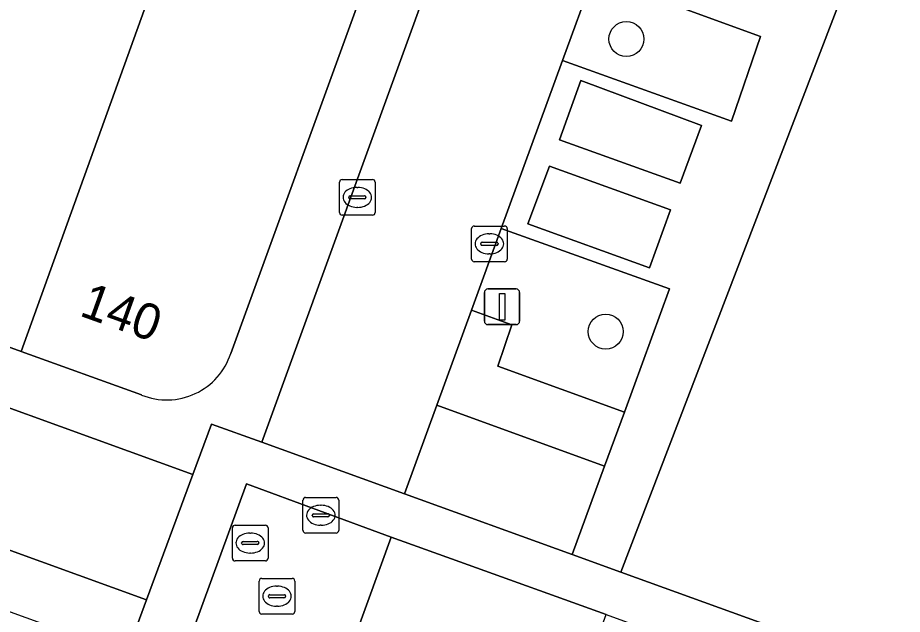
# Model space of a CAD drawing. Extents: x 155275 to 156265, y 382654 to 383635.
# Drawn here: x 156008.72 to 156033.52, y 383147.27 to 383164 of the extents above; entities that cross this region are included whole.
import ezdxf

# ---------------------------------------------------------------- set-up
doc = ezdxf.new("R2010")
doc.units = 0
for name, color, linetype in [('IMGEO_Boom', 7, 'Continuous'), ('IMGEO_Erf', 7, 'Continuous'), ('IMGEO_Groenvoorziening', 7, 'Continuous'), ('IMGEO_Kolk', 7, 'Continuous'), ('IMGEO_Lichtmast', 7, 'Continuous'), ('IMGEO_Pand', 7, 'Continuous'), ('IMGEO_Pand_nummerreeks', 7, 'Continuous'), ('IMGEO_Parkeervlak_open', 7, 'Continuous'), ('IMGEO_Rijbaan_lokaal_open', 7, 'Continuous'), ('IMGEO_Rioolput', 7, 'Continuous'), ('IMGEO_Voetpad_open', 7, 'Continuous')]:
    doc.layers.add(name, color=color, linetype=linetype)

msp = doc.modelspace()

# ---------------------------------------------------------------- linework, layer by layer
at = {"layer": 'IMGEO_Boom'}
for centre in [(156025.782, 383163.398), (156025.201, 383155.196)]:
    msp.add_circle(centre, 0.489, dxfattribs=at)
at = {"layer": 'IMGEO_Erf'}
for points in [[(155972.176, 383167.996), (156008.808, 383154.64), (156013.469, 383167.565), (156009.96, 383168.831), (156010.7, 383170.884), (156009.554, 383171.297), (156012.808, 383180.321), (156022.719, 383176.684), (156024.49, 383181.551), (155960.614, 383204.698)], [(156101.596, 383153.469), (156074.168, 383163.435), (156036.634, 383177.153), (156025.63, 383148.455), (156055.509, 383137.651)]]:
    msp.add_lwpolyline(points, dxfattribs=at)
at = {"layer": 'IMGEO_Groenvoorziening'}
for points in [[(156024.855, 383165.176), (156023.987, 383162.798), (156028.724, 383161.094), (156029.545, 383163.47)], [(156022.27, 383158.091), (156021.434, 383155.799), (156022.567, 383155.389), (156022.178, 383154.233), (156025.724, 383152.94), (156026.988, 383156.397)], [(156025.172, 383151.43), (156020.462, 383153.134), (156019.556, 383150.651), (156024.264, 383148.949)]]:
    msp.add_lwpolyline(points, close=True, dxfattribs=at)
at = {"layer": 'IMGEO_Kolk'}
for p, q in [((156017.737, 383158.534), (156017.737, 383159.386)), ((156017.812, 383159.46), (156018.664, 383159.46)), ((156018.738, 383159.386), (156018.738, 383158.534)), ((156018.225, 383159.24), (156018.25, 383159.24)), ((156017.996, 383158.954), (156017.996, 383158.966)), ((156018.434, 383158.917), (156018.036, 383158.917)), ((156018.039, 383159.003), (156018.437, 383159.003)), ((156018.48, 383158.966), (156018.48, 383158.954)), ((156018.248, 383158.68), (156018.223, 383158.68)), ((156018.664, 383158.46), (156017.812, 383158.46)), ((156021.515, 383158.157), (156022.367, 383158.157)), ((156021.44, 383157.231), (156021.44, 383158.083)), ((156021.928, 383157.937), (156021.953, 383157.937)), ((156022.441, 383158.083), (156022.441, 383157.231)), ((156021.699, 383157.651), (156021.699, 383157.663)), ((156021.742, 383157.7), (156022.14, 383157.7)), ((156022.183, 383157.663), (156022.183, 383157.651)), ((156022.137, 383157.614), (156021.739, 383157.614)), ((156022.367, 383157.157), (156021.515, 383157.157)), ((156021.951, 383157.377), (156021.926, 383157.377)), ((156016.714, 383149.624), (156016.714, 383150.476)), ((156016.789, 383150.55), (156017.641, 383150.55)), ((156017.715, 383150.476), (156017.715, 383149.624)), ((156017.202, 383150.33), (156017.227, 383150.33)), ((156016.973, 383150.044), (156016.973, 383150.056)), ((156017.411, 383150.007), (156017.013, 383150.007)), ((156017.016, 383150.093), (156017.414, 383150.093)), ((156017.457, 383150.056), (156017.457, 383150.044)), ((156017.225, 383149.77), (156017.2, 383149.77)), ((156017.641, 383149.55), (156016.789, 383149.55))]:
    msp.add_line(p, q, dxfattribs=at)
for points in [[(156017.737, 383158.534), (156017.737, 383159.386)], [(156017.812, 383159.46), (156018.664, 383159.46)], [(156018.738, 383159.386), (156018.738, 383158.534)], [(156018.664, 383158.46), (156017.812, 383158.46)], [(156021.515, 383158.157), (156022.367, 383158.157)], [(156021.44, 383157.231), (156021.44, 383158.083)], [(156022.441, 383158.083), (156022.441, 383157.231)], [(156022.367, 383157.157), (156021.515, 383157.157)], [(156016.714, 383149.624), (156016.714, 383150.476)], [(156016.789, 383150.55), (156017.641, 383150.55)], [(156017.715, 383150.476), (156017.715, 383149.624)], [(156017.641, 383149.55), (156016.789, 383149.55)]]:
    msp.add_lwpolyline(points, dxfattribs=at)
for centre, radius, start, end in [((156017.814, 383159.384), 0.0765, 91.552, 178.448), ((156017.814, 383159.384), 0.0765, 91.552, 178.448), ((156018.662, 383159.384), 0.0765, 1.552, 88.448), ((156018.662, 383159.384), 0.0765, 1.552, 88.448), ((156018.036, 383158.963), 0.0403, 85.8775, 175.7526), ((156018.033, 383158.953), 0.0366, 178.938, 274.7102), ((156018.437, 383158.96), 0.043, 264.8664, 352.4533), ((156018.441, 383158.965), 0.0386, 1.7309, 96.639), ((156017.814, 383158.536), 0.0765, 181.552, 268.448), ((156017.814, 383158.536), 0.0765, 181.552, 268.448), ((156018.662, 383158.536), 0.0765, 271.552, 358.448), ((156018.662, 383158.536), 0.0765, 271.552, 358.448), ((156021.517, 383158.081), 0.0765, 91.552, 178.448), ((156021.517, 383158.081), 0.0765, 91.552, 178.448), ((156022.365, 383158.081), 0.0765, 1.552, 88.448), ((156022.365, 383158.081), 0.0765, 1.552, 88.448), ((156021.739, 383157.66), 0.0403, 85.8775, 175.7526), ((156021.736, 383157.65), 0.0366, 178.938, 274.7102), ((156022.14, 383157.657), 0.043, 264.8664, 352.4533), ((156022.144, 383157.662), 0.0386, 1.7309, 96.639), ((156021.517, 383157.233), 0.0765, 181.552, 268.448), ((156021.517, 383157.233), 0.0765, 181.552, 268.448), ((156022.365, 383157.233), 0.0765, 271.552, 358.448), ((156022.365, 383157.233), 0.0765, 271.552, 358.448), ((156016.791, 383150.474), 0.0765, 91.552, 178.448), ((156016.791, 383150.474), 0.0765, 91.552, 178.448), ((156017.639, 383150.474), 0.0765, 1.552, 88.448), ((156017.639, 383150.474), 0.0765, 1.552, 88.448), ((156017.013, 383150.053), 0.0403, 85.8775, 175.7526), ((156017.01, 383150.043), 0.0366, 178.938, 274.7102), ((156017.414, 383150.05), 0.043, 264.8664, 352.4533), ((156017.418, 383150.055), 0.0386, 1.7309, 96.639), ((156016.791, 383149.626), 0.0765, 181.552, 268.448), ((156016.791, 383149.626), 0.0765, 181.552, 268.448), ((156017.639, 383149.626), 0.0765, 271.552, 358.448), ((156017.639, 383149.626), 0.0765, 271.552, 358.448)]:
    msp.add_arc(centre, radius, start, end, dxfattribs=at)
for centre, major_axis, ratio, start_param, end_param in [((156018.224, 383158.96), (-0.387, 0.002), 0.722429, 4.712389, 7.853982), ((156018.249, 383158.96), (-0.39, 0.002), 0.717154, 1.570796, 4.712389), ((156021.927, 383157.657), (-0.387, 0.002), 0.722429, 4.712389, 7.853982), ((156021.952, 383157.657), (-0.39, 0.002), 0.717154, 1.570796, 4.712389), ((156017.201, 383150.05), (-0.387, 0.002), 0.722429, 4.712389, 7.853982), ((156017.226, 383150.05), (-0.39, 0.002), 0.717154, 1.570796, 4.712389)]:
    msp.add_ellipse(centre, major_axis=major_axis, ratio=ratio, start_param=start_param, end_param=end_param, dxfattribs=at)
at = {"layer": 'IMGEO_Lichtmast'}
for p, q in [((156021.799, 383155.492), (156021.799, 383156.292)), ((156021.799, 383156.292), (156021.799, 383155.492)), ((156021.899, 383156.392), (156022.689, 383156.392)), ((156022.689, 383156.392), (156021.899, 383156.392)), ((156022.789, 383156.292), (156022.789, 383155.492)), ((156022.789, 383155.492), (156022.789, 383156.292)), ((156022.689, 383155.392), (156021.899, 383155.392)), ((156021.899, 383155.392), (156022.689, 383155.392))]:
    msp.add_line(p, q, dxfattribs=at)
msp.add_lwpolyline([(156022.219, 383156.267), (156022.369, 383156.267), (156022.369, 383155.517), (156022.219, 383155.517), (156022.219, 383156.267)], dxfattribs=at)
for centre, start, end in [((156021.899, 383156.292), 90, 180), ((156021.899, 383156.292), 90, 180), ((156022.689, 383156.292), 0, 90), ((156022.689, 383156.292), 360, 90), ((156021.899, 383155.492), 180, 270), ((156021.899, 383155.492), 180, 270), ((156022.689, 383155.492), 270, 0), ((156022.689, 383155.492), 270, 0)]:
    msp.add_arc(centre, 0.1, start, end, dxfattribs=at)
at = {"layer": 'IMGEO_Pand'}
for points in [[(156022.719, 383176.684), (156012.808, 383180.321), (156009.554, 383171.297), (156010.7, 383170.884), (156009.96, 383168.831), (156013.469, 383167.565), (156008.808, 383154.64), (156012.189, 383153.421)], [(156014.689, 383154.587), (156018.403, 383164.793), (156017.543, 383165.106), (156018.124, 383166.731), (156019.098, 383169.465), (156019.956, 383169.154), (156022.719, 383176.684)]]:
    msp.add_lwpolyline(points, dxfattribs=at)
msp.add_arc((156012.896, 383155.169), 1.886, 247.995, 342.0137, dxfattribs=at)
at = {"layer": 'IMGEO_Parkeervlak_open'}
for points in [[(156023.909, 383160.575), (156027.286, 383159.361), (156027.891, 383160.978), (156024.503, 383162.233)], [(156023.019, 383158.22), (156026.426, 383156.985), (156027.015, 383158.606), (156023.626, 383159.834)]]:
    msp.add_lwpolyline(points, close=True, dxfattribs=at)
at = {"layer": 'IMGEO_Rijbaan_lokaal_open'}
for points in [[(155939.913, 383198.183), (155938.419, 383197.159), (155938.142, 383196.966), (155936.656, 383195.973), (155955.592, 383168.264), (156012.329, 383147.679), (156013.627, 383151.189), (155958.269, 383171.269)], [(156030.065, 383179.459), (156030.083, 383179.51), (156030.088, 383179.523), (156026.054, 383180.984), (156015.561, 383152.095), (156019.556, 383150.651), (156020.462, 383153.134), (156021.434, 383155.799), (156022.27, 383158.091), (156023.987, 383162.798), (156024.855, 383165.176), (156026.563, 383169.859), (156027.437, 383172.256), (156029.149, 383176.949)]]:
    msp.add_lwpolyline(points, close=True, dxfattribs=at)
msp.add_lwpolyline([(156000.015, 383096.833), (156000.773, 383098.977), (156002.522, 383103.705), (156003.364, 383106.031), (156004.235, 383108.392), (156007.639, 383117.862), (156008.546, 383120.25), (156009.516, 383122.962), (156011.265, 383127.675), (156012.53, 383131.172), (156015.981, 383140.549), (156016.752, 383142.721), (156017.84, 383145.727), (156019.183, 383149.44), (156015.13, 383150.933), (155989.904, 383081.846), (155988.629, 383078.321), (155986.615, 383072.853), (155978.483, 383050.407), (155978.27, 383049.91)], dxfattribs=at)
at = {"layer": 'IMGEO_Rioolput'}
for p, q in [((156014.809, 383149.771), (156015.661, 383149.771)), ((156014.734, 383148.845), (156014.734, 383149.697)), ((156015.222, 383149.551), (156015.247, 383149.551)), ((156015.735, 383149.697), (156015.735, 383148.845)), ((156014.993, 383149.265), (156014.993, 383149.277)), ((156015.431, 383149.228), (156015.033, 383149.228)), ((156015.036, 383149.314), (156015.434, 383149.314)), ((156015.477, 383149.277), (156015.477, 383149.265)), ((156015.245, 383148.991), (156015.22, 383148.991)), ((156015.661, 383148.771), (156014.809, 383148.771)), ((156015.56, 383148.281), (156016.412, 383148.281)), ((156015.485, 383147.355), (156015.485, 383148.207)), ((156015.973, 383148.061), (156015.998, 383148.061)), ((156016.486, 383148.207), (156016.486, 383147.355)), ((156015.744, 383147.775), (156015.744, 383147.787)), ((156016.182, 383147.738), (156015.784, 383147.738)), ((156015.787, 383147.824), (156016.185, 383147.824)), ((156016.228, 383147.787), (156016.228, 383147.775)), ((156015.996, 383147.501), (156015.971, 383147.501)), ((156016.412, 383147.281), (156015.56, 383147.281))]:
    msp.add_line(p, q, dxfattribs=at)
for points in [[(156014.809, 383149.771), (156015.661, 383149.771)], [(156014.734, 383148.845), (156014.734, 383149.697)], [(156015.735, 383149.697), (156015.735, 383148.845)], [(156015.661, 383148.771), (156014.809, 383148.771)], [(156015.56, 383148.281), (156016.412, 383148.281)], [(156015.485, 383147.355), (156015.485, 383148.207)], [(156016.486, 383148.207), (156016.486, 383147.355)], [(156016.412, 383147.281), (156015.56, 383147.281)]]:
    msp.add_lwpolyline(points, dxfattribs=at)
for centre, radius, start, end in [((156014.811, 383149.695), 0.0765, 91.552, 178.448), ((156014.811, 383149.695), 0.0765, 91.552, 178.448), ((156015.659, 383149.695), 0.0765, 1.552, 88.448), ((156015.659, 383149.695), 0.0765, 1.552, 88.448), ((156015.033, 383149.274), 0.0403, 85.8775, 175.7526), ((156015.03, 383149.264), 0.0366, 178.938, 274.7102), ((156015.434, 383149.271), 0.043, 264.8664, 352.4533), ((156015.438, 383149.276), 0.0386, 1.7309, 96.639), ((156014.811, 383148.847), 0.0765, 181.552, 268.448), ((156014.811, 383148.847), 0.0765, 181.552, 268.448), ((156015.659, 383148.847), 0.0765, 271.552, 358.448), ((156015.659, 383148.847), 0.0765, 271.552, 358.448), ((156015.562, 383148.205), 0.0765, 91.552, 178.448), ((156015.562, 383148.205), 0.0765, 91.552, 178.448), ((156016.41, 383148.205), 0.0765, 1.552, 88.448), ((156016.41, 383148.205), 0.0765, 1.552, 88.448), ((156015.784, 383147.784), 0.0403, 85.8775, 175.7526), ((156015.781, 383147.774), 0.0366, 178.938, 274.7102), ((156016.185, 383147.781), 0.043, 264.8664, 352.4533), ((156016.189, 383147.786), 0.0386, 1.7309, 96.639), ((156015.562, 383147.357), 0.0765, 181.552, 268.448), ((156015.562, 383147.357), 0.0765, 181.552, 268.448), ((156016.41, 383147.357), 0.0765, 271.552, 358.448), ((156016.41, 383147.357), 0.0765, 271.552, 358.448)]:
    msp.add_arc(centre, radius, start, end, dxfattribs=at)
for centre, major_axis, ratio, start_param, end_param in [((156015.221, 383149.271), (-0.387, 0.002), 0.722429, 4.712389, 7.853982), ((156015.246, 383149.271), (-0.39, 0.002), 0.717154, 1.570796, 4.712389), ((156015.972, 383147.781), (-0.387, 0.002), 0.722429, 4.712389, 7.853982), ((156015.997, 383147.781), (-0.39, 0.002), 0.717154, 1.570796, 4.712389)]:
    msp.add_ellipse(centre, major_axis=major_axis, ratio=ratio, start_param=start_param, end_param=end_param, dxfattribs=at)
at = {"layer": 'IMGEO_Voetpad_open'}
for points in [[(155939.913, 383198.183), (155958.269, 383171.269), (156013.627, 383151.189), (156014.151, 383152.605), (156015.561, 383152.095), (156026.054, 383180.984), (156024.49, 383181.551), (156022.719, 383176.684), (156019.956, 383169.154), (156019.098, 383169.465), (156018.124, 383166.731), (156017.543, 383165.106), (156018.403, 383164.793), (156014.689, 383154.587)], [(155954.497, 383166.947), (155975.01, 383159.472), (155977.824, 383158.448), (155980.638, 383157.424), (155987.223, 383155.045), (155990.991, 383153.67), (155996.634, 383151.628), (156009.825, 383146.862), (156011.767, 383146.16), (156012.329, 383147.679), (155955.592, 383168.264), (155936.656, 383195.973)], [(156008.808, 383154.64), (155972.176, 383167.996), (155969.084, 383169.107), (155963.094, 383171.244), (155959.051, 383172.724), (155957.88, 383174.458), (155950.77, 383185.071)], [(156012.189, 383153.421), (156008.808, 383154.64)], [(156086.942, 383126.199), (156076.793, 383129.855), (156073.687, 383131.033), (156066.464, 383133.67), (156062.922, 383134.971), (156060.14, 383135.977), (156060.125, 383135.935), (156055.504, 383137.637), (156055.509, 383137.651), (156025.63, 383148.455), (156024.264, 383148.949), (156019.556, 383150.651), (156015.561, 383152.095), (156014.151, 383152.605), (156013.627, 383151.189), (156012.329, 383147.679), (156011.767, 383146.16), (156008.682, 383137.817), (156007.649, 383135.001), (156007.094, 383133.488), (156002.636, 383121.155), (156002.283, 383119.87), (155998.834, 383110.312)], [(155988.629, 383078.321), (155989.904, 383081.846), (156015.13, 383150.933), (156019.183, 383149.44), (156021.116, 383148.743), (156025.211, 383147.267), (156107.575, 383117.208)], [(156010.175, 383106.213), (156013.634, 383115.696), (156014.252, 383116.986), (156022.613, 383139.792), (156023.361, 383141.855), (156023.529, 383142.338), (156023.853, 383143.537), (156025.211, 383147.267), (156021.116, 383148.743), (156019.183, 383149.44), (156017.84, 383145.727), (156016.752, 383142.721), (156020.624, 383141.333), (156021.429, 383141.044), (156020.674, 383138.89), (156017.206, 383129.455), (156015.945, 383125.986), (156014.164, 383121.251), (156013.214, 383118.56), (156008.546, 383120.25), (156007.639, 383117.862), (156012.321, 383116.179), (156008.909, 383106.684)]]:
    msp.add_lwpolyline(points, dxfattribs=at)
for points in [[(156036.634, 383177.153), (156030.088, 383179.523), (156030.083, 383179.51), (156034.81, 383177.8), (156033.853, 383175.269), (156029.149, 383176.949), (156027.437, 383172.256), (156032.155, 383170.563), (156031.287, 383168.183), (156026.563, 383169.859), (156024.855, 383165.176), (156029.545, 383163.47), (156028.724, 383161.094), (156023.987, 383162.798), (156022.27, 383158.091), (156026.988, 383156.397), (156025.724, 383152.94), (156025.172, 383151.43), (156024.264, 383148.949), (156025.63, 383148.455)], [(156023.909, 383160.575), (156024.503, 383162.233), (156027.891, 383160.978), (156027.286, 383159.361)], [(156023.019, 383158.22), (156023.626, 383159.834), (156027.015, 383158.606), (156026.426, 383156.985)], [(156021.434, 383155.799), (156020.462, 383153.134), (156025.172, 383151.43), (156025.724, 383152.94), (156022.178, 383154.233), (156022.567, 383155.389)]]:
    msp.add_lwpolyline(points, close=True, dxfattribs=at)
msp.add_arc((156012.896, 383155.169), 1.886, 247.995, 342.0137, dxfattribs=at)

# ---------------------------------------------------------------- texts
at = {"layer": 'IMGEO_Pand_nummerreeks'}
msp.add_text('140', height=1, rotation=340.1757, dxfattribs=at).set_placement((156010.415, 383155.655))

doc.saveas('drawing.dxf')
